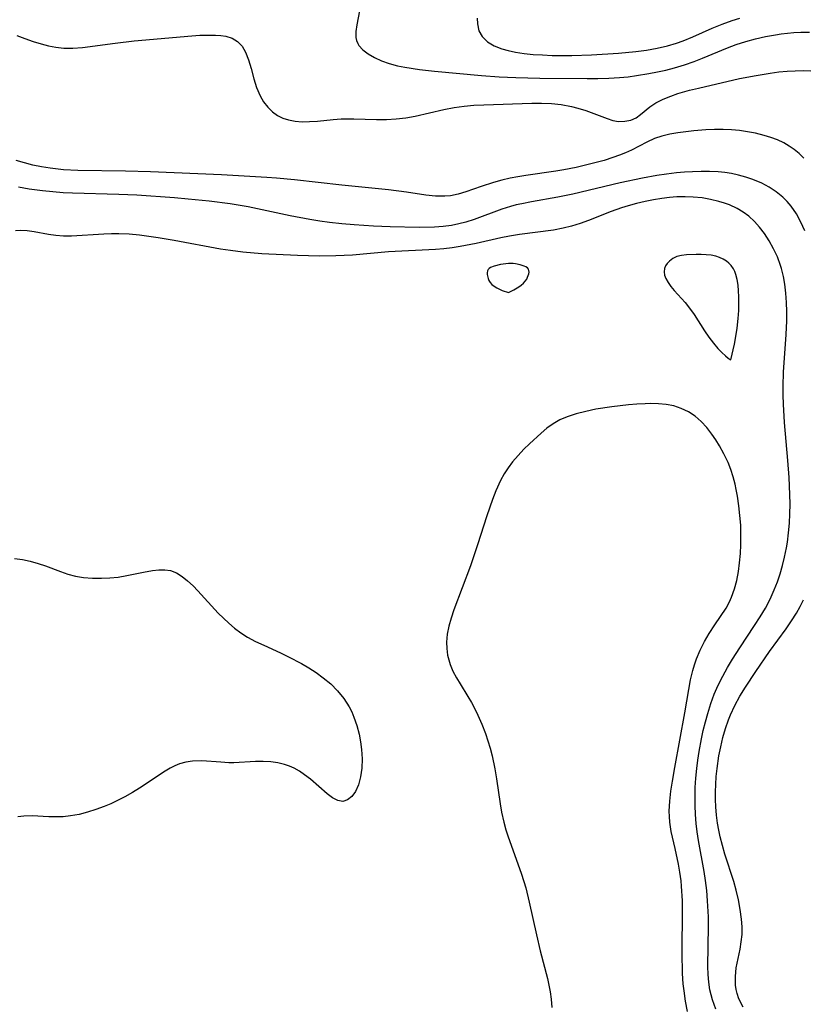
# Model space of a CAD drawing. Header units: inches. Extents: x 1073367 to 1082519, y 1569854 to 1574957.
# Tile 514 of 565: x 1080941 to 1081082, y 1573101 to 1573278. Entities that reach past the tile are written whole.
import ezdxf

# ---------------------------------------------------------------- set-up
doc = ezdxf.new("R2010")
doc.units = ezdxf.units.IN
doc.header["$MEASUREMENT"] = 0
doc.layers.add('CGG_CurvaNivelLidar_v1', color=7, linetype='Continuous', lineweight=30, true_color=0x008008)

msp = doc.modelspace()

# ---------------------------------------------------------------- linework, layer by layer
at = {"layer": 'CGG_CurvaNivelLidar_v1'}
for points in [[(1081001.7044, 1573279.7125, 72), (1081001.2323, 1573277.1615, 72), (1081001.0589, 1573275.9877, 72), (1081001.0573, 1573274.9063, 72), (1081001.1665, 1573274.3668, 72), (1081001.3963, 1573273.8214, 72), (1081001.6174, 1573273.4694, 72), (1081002.35, 1573272.6656, 72), (1081003.3042, 1573271.943, 72), (1081004.4325, 1573271.2969, 72), (1081005.6978, 1573270.7275, 72), (1081007.083, 1573270.235, 72), (1081008.5546, 1573269.8279, 72), (1081009.8419, 1573269.5536, 72), (1081012.5175, 1573269.1334, 72), (1081015.2168, 1573268.8214, 72), (1081023.6305, 1573268.0675, 72), (1081026.8079, 1573267.8365, 72), (1081029.7985, 1573267.6916, 72), (1081034.1666, 1573267.605, 72), (1081042.6618, 1573267.536, 72), (1081044.5638, 1573267.5418, 72), (1081046.5181, 1573267.5914, 72), (1081048.4654, 1573267.706, 72), (1081049.9917, 1573267.853, 72), (1081051.5117, 1573268.0469, 72), (1081053.7115, 1573268.4029, 72), (1081055.267, 1573268.7035, 72), (1081056.8121, 1573269.0455, 72), (1081058.3435, 1573269.4362, 72), (1081060.1237, 1573269.9686, 72), (1081061.8759, 1573270.5816, 72), (1081063.3782, 1573271.1787, 72), (1081067.8475, 1573273.0604, 72), (1081069.4539, 1573273.6523, 72), (1081071.1833, 1573274.199, 72), (1081072.9357, 1573274.6715, 72), (1081074.7055, 1573275.0731, 72), (1081076.4881, 1573275.4016, 72), (1081077.5327, 1573275.5566, 72), (1081079.8276, 1573275.7881, 72), (1081081.0755, 1573275.8499, 72), (1081082.6359, 1573275.8653, 72)], [(1081022.867, 1573278.3573, 72.5), (1081022.9066, 1573277.3309, 72.5), (1081023.1919, 1573276.1211, 72.5), (1081023.7737, 1573275.0443, 72.5), (1081024.7027, 1573274.1437, 72.5), (1081025.9099, 1573273.4247, 72.5), (1081027.3245, 1573272.8636, 72.5), (1081028.4417, 1573272.5485, 72.5), (1081029.7414, 1573272.2773, 72.5), (1081031.3248, 1573272.0395, 72.5), (1081032.9639, 1573271.8677, 72.5), (1081034.6416, 1573271.7496, 72.5), (1081036.345, 1573271.6774, 72.5), (1081038.1024, 1573271.6457, 72.5), (1081039.9072, 1573271.6515, 72.5), (1081043.4322, 1573271.7639, 72.5), (1081048.2695, 1573272.0738, 72.5), (1081051.4012, 1573272.3788, 72.5), (1081053.3264, 1573272.6273, 72.5), (1081055.2246, 1573272.9469, 72.5), (1081057.0873, 1573273.3671, 72.5), (1081058.7289, 1573273.86, 72.5), (1081059.8821, 1573274.2854, 72.5), (1081061.6307, 1573275.0274, 72.5), (1081065.1113, 1573276.5924, 72.5), (1081066.8905, 1573277.3008, 72.5), (1081068.7046, 1573277.9311, 72.5), (1081070.0685, 1573278.3456, 72.5)], [(1080940.1249, 1573275.2372, 71.5), (1080941.5748, 1573274.6877, 71.5), (1080943.0308, 1573274.1903, 71.5), (1080944.4897, 1573273.7504, 71.5), (1080945.798, 1573273.4154, 71.5), (1080947.1123, 1573273.1587, 71.5), (1080948.5819, 1573272.9948, 71.5), (1080950.1909, 1573272.9733, 71.5), (1080951.927, 1573273.1033, 71.5), (1080957.8258, 1573273.8976, 71.5), (1080961.2091, 1573274.2759, 71.5), (1080971.5563, 1573275.2013, 71.5), (1080973.0493, 1573275.2911, 71.5), (1080974.4909, 1573275.3339, 71.5), (1080975.864, 1573275.3126, 71.5), (1080976.7983, 1573275.2434, 71.5), (1080977.68, 1573275.107, 71.5), (1080978.8218, 1573274.7569, 71.5), (1080979.803, 1573274.1841, 71.5), (1080980.607, 1573273.3407, 71.5), (1080981.2356, 1573272.283, 71.5), (1080981.7909, 1573270.8769, 71.5), (1080982.242, 1573269.3419, 71.5), (1080982.747, 1573267.4533, 71.5), (1080983.2306, 1573265.8802, 71.5), (1080983.8511, 1573264.3844, 71.5), (1080984.4767, 1573263.3117, 71.5), (1080985.2288, 1573262.3466, 71.5), (1080986.1029, 1573261.513, 71.5), (1080986.9827, 1573260.9003, 71.5), (1080987.9438, 1573260.4168, 71.5), (1080988.9726, 1573260.0678, 71.5), (1080990.1708, 1573259.8416, 71.5), (1080991.4211, 1573259.7537, 71.5), (1080992.7094, 1573259.7727, 71.5), (1080994.1462, 1573259.8803, 71.5), (1080997.0117, 1573260.1649, 71.5), (1080998.4317, 1573260.2603, 71.5), (1081000.6774, 1573260.2876, 71.5), (1081004.8052, 1573260.17, 71.5), (1081006.5693, 1573260.1723, 71.5), (1081008.3321, 1573260.2627, 71.5), (1081010.0357, 1573260.4604, 71.5), (1081011.7289, 1573260.756, 71.5), (1081016.8685, 1573261.9533, 71.5), (1081018.7168, 1573262.3152, 71.5), (1081020.5385, 1573262.5576, 71.5), (1081022.3016, 1573262.706, 71.5), (1081024.0758, 1573262.8004, 71.5), (1081032.6767, 1573263.0999, 71.5), (1081034.4676, 1573263.0962, 71.5), (1081036.2384, 1573263.0154, 71.5), (1081037.9782, 1573262.8385, 71.5), (1081039.8382, 1573262.5072, 71.5), (1081040.9906, 1573262.2151, 71.5), (1081042.4268, 1573261.7528, 71.5), (1081046.2216, 1573260.3195, 71.5), (1081047.2809, 1573260.002, 71.5), (1081048.3071, 1573259.8201, 71.5), (1081049.4332, 1573259.8281, 71.5), (1081050.4877, 1573260.0522, 71.5), (1081051.4354, 1573260.4713, 71.5), (1081052.2628, 1573261.0608, 71.5), (1081053.9122, 1573262.4512, 71.5), (1081055.0182, 1573263.1573, 71.5), (1081056.2913, 1573263.7955, 71.5), (1081057.6949, 1573264.3688, 71.5), (1081058.9452, 1573264.7999, 71.5), (1081061.0279, 1573265.4087, 71.5), (1081062.6403, 1573265.8087, 71.5), (1081070.0517, 1573267.5096, 71.5), (1081073.0155, 1573268.0852, 71.5), (1081075.5551, 1573268.4968, 71.5), (1081077.0777, 1573268.6989, 71.5), (1081078.598, 1573268.8478, 71.5), (1081080.0267, 1573268.925, 71.5), (1081081.447, 1573268.9381, 71.5), (1081082.8536, 1573268.8848, 71.5)], [(1081081.5893, 1573253.2122, 71.5), (1081080.7607, 1573254.0142, 71.5), (1081079.8788, 1573254.7473, 71.5), (1081078.9548, 1573255.385, 71.5), (1081077.9757, 1573255.944, 71.5), (1081076.8476, 1573256.4708, 71.5), (1081075.673, 1573256.9191, 71.5), (1081074.4617, 1573257.2998, 71.5), (1081072.8867, 1573257.695, 71.5), (1081071.4771, 1573257.9621, 71.5), (1081070.0481, 1573258.1587, 71.5), (1081068.6064, 1573258.2861, 71.5), (1081067.0692, 1573258.3464, 71.5), (1081065.5311, 1573258.3403, 71.5), (1081063.9987, 1573258.2778, 71.5), (1081061.8281, 1573258.1072, 71.5), (1081058.9652, 1573257.751, 71.5), (1081057.4962, 1573257.4968, 71.5), (1081056.0795, 1573257.1672, 71.5), (1081054.7289, 1573256.725, 71.5), (1081053.3471, 1573256.0963, 71.5), (1081050.6238, 1573254.6628, 71.5), (1081049.5568, 1573254.1766, 71.5), (1081048.4489, 1573253.7313, 71.5), (1081047.2839, 1573253.3131, 71.5), (1081045.6761, 1573252.8027, 71.5), (1081044.0282, 1573252.3422, 71.5), (1081042.3505, 1573251.9244, 71.5), (1081040.6512, 1573251.5447, 71.5), (1081038.4301, 1573251.1119, 71.5), (1081037.0174, 1573250.8797, 71.5), (1081031.6266, 1573250.0989, 71.5), (1081030.1935, 1573249.8586, 71.5), (1081028.7774, 1573249.5798, 71.5), (1081027.2896, 1573249.2276, 71.5), (1081025.8306, 1573248.8264, 71.5), (1081023.604, 1573248.1214, 71.5), (1081020.8447, 1573247.1394, 71.5), (1081019.4837, 1573246.7256, 71.5), (1081018.1085, 1573246.445, 71.5), (1081017.0411, 1573246.3538, 71.5), (1081015.3626, 1573246.393, 71.5), (1081013.6468, 1573246.579, 71.5), (1081010.1514, 1573247.1033, 71.5), (1081006.9243, 1573247.5305, 71.5), (1080998.5558, 1573248.3617, 71.5), (1080990.0189, 1573249.3049, 71.5), (1080986.7749, 1573249.6129, 71.5), (1080985.0356, 1573249.7464, 71.5), (1080976.9156, 1573250.198, 71.5), (1080964.1467, 1573250.7364, 71.5), (1080959.6759, 1573250.8681, 71.5), (1080951.0723, 1573250.9818, 71.5), (1080948.4836, 1573251.1282, 71.5), (1080946.1064, 1573251.3929, 71.5), (1080944.5509, 1573251.6444, 71.5), (1080943.0142, 1573251.9581, 71.5), (1080941.5007, 1573252.3379, 71.5), (1080940.0166, 1573252.7918, 71.5)], [(1081081.8009, 1573240.1223, 72), (1081081.0854, 1573241.7088, 72), (1081080.2579, 1573243.2123, 72), (1081079.3134, 1573244.5798, 72), (1081078.5932, 1573245.4274, 72), (1081077.8064, 1573246.2099, 72), (1081076.6442, 1573247.1599, 72), (1081075.3851, 1573247.9909, 72), (1081074.0445, 1573248.7047, 72), (1081072.4008, 1573249.3889, 72), (1081071.1534, 1573249.8041, 72), (1081069.8761, 1573250.1501, 72), (1081068.5734, 1573250.423, 72), (1081067.3957, 1573250.6011, 72), (1081066.2043, 1573250.7218, 72), (1081064.6663, 1573250.8009, 72), (1081063.117, 1573250.8113, 72), (1081061.5605, 1573250.7673, 72), (1081060.1285, 1573250.6867, 72), (1081058.6961, 1573250.5646, 72), (1081056.9365, 1573250.3525, 72), (1081055.1804, 1573250.0847, 72), (1081052.5813, 1573249.6115, 72), (1081048.5979, 1573248.7546, 72), (1081040.0586, 1573246.7021, 72), (1081037.3723, 1573246.1663, 72), (1081032.6675, 1573245.3671, 72), (1081030.875, 1573245.0181, 72), (1081029.8597, 1573244.788, 72), (1081028.8556, 1573244.5276, 72), (1081027.3168, 1573244.0507, 72), (1081022.3446, 1573242.2007, 72), (1081020.8396, 1573241.7174, 72), (1081019.5652, 1573241.3822, 72), (1081018.2731, 1573241.1198, 72), (1081016.7348, 1573240.9111, 72), (1081015.1786, 1573240.7937, 72), (1081012.421, 1573240.7463, 72), (1081007.2363, 1573240.8727, 72), (1081004.2338, 1573240.9934, 72), (1081000.7435, 1573241.2009, 72), (1080998.5472, 1573241.374, 72), (1080996.3547, 1573241.6171, 72), (1080994.5787, 1573241.871, 72), (1080992.8075, 1573242.1655, 72), (1080989.2778, 1573242.8401, 72), (1080981.6876, 1573244.4341, 72), (1080978.451, 1573244.9795, 72), (1080974.6912, 1573245.4607, 72), (1080970.9162, 1573245.8457, 72), (1080968.4901, 1573246.0551, 72), (1080961.7146, 1573246.5456, 72), (1080958.457, 1573246.6969, 72), (1080950.1322, 1573246.9094, 72), (1080948.4518, 1573246.9926, 72), (1080946.5975, 1573247.1301, 72), (1080944.7504, 1573247.3161, 72), (1080942.3527, 1573247.6375, 72), (1080940.4494, 1573247.976, 72)], [(1081065.8037, 1573100.204, 72.5), (1081065.1533, 1573101.9076, 72.5), (1081064.7006, 1573103.6756, 72.5), (1081064.4893, 1573105.0668, 72.5), (1081064.375, 1573106.482, 72.5), (1081064.3348, 1573107.9152, 72.5), (1081064.4686, 1573115.1295, 72.5), (1081064.4424, 1573116.8193, 72.5), (1081064.299, 1573119.698, 72.5), (1081064.1452, 1573121.5262, 72.5), (1081063.9307, 1573123.3465, 72.5), (1081063.68, 1573124.9621, 72.5), (1081062.6586, 1573130.5592, 72.5), (1081062.4216, 1573132.0759, 72.5), (1081062.2344, 1573133.5974, 72.5), (1081062.1073, 1573135.208, 72.5), (1081062.0464, 1573136.824, 72.5), (1081062.043, 1573138.4341, 72.5), (1081062.0898, 1573140.0456, 72.5), (1081062.1924, 1573141.7708, 72.5), (1081062.3509, 1573143.4928, 72.5), (1081062.5406, 1573145.0127, 72.5), (1081062.7722, 1573146.5273, 72.5), (1081063.1904, 1573148.7945, 72.5), (1081063.5238, 1573150.3401, 72.5), (1081063.8965, 1573151.8744, 72.5), (1081064.3131, 1573153.3943, 72.5), (1081064.8656, 1573155.1475, 72.5), (1081065.5054, 1573156.8675, 72.5), (1081066.2179, 1573158.4862, 72.5), (1081067.0115, 1573160.0714, 72.5), (1081067.8699, 1573161.6279, 72.5), (1081068.7814, 1573163.1588, 72.5), (1081070.0664, 1573165.1745, 72.5), (1081072.7428, 1573169.2007, 72.5), (1081073.7414, 1573170.7516, 72.5), (1081074.685, 1573172.3241, 72.5), (1081075.5396, 1573173.935, 72.5), (1081076.283, 1573175.6047, 72.5), (1081076.8329, 1573177.0323, 72.5), (1081077.3261, 1573178.4839, 72.5), (1081077.763, 1573179.956, 72.5), (1081078.1408, 1573181.4466, 72.5), (1081078.4927, 1573183.1661, 72.5), (1081078.6551, 1573184.1651, 72.5), (1081078.8635, 1573185.8635, 72.5), (1081079.0027, 1573187.5741, 72.5), (1081079.0853, 1573189.2933, 72.5), (1081079.1193, 1573191.0181, 72.5), (1081079.1091, 1573192.7463, 72.5), (1081078.9798, 1573195.7818, 72.5), (1081078.7362, 1573198.8503, 72.5), (1081078.1124, 1573205.6984, 72.5), (1081077.9162, 1573208.9543, 72.5), (1081077.8645, 1573210.5834, 72.5), (1081077.8543, 1573212.2129, 72.5), (1081077.9387, 1573214.7623, 72.5), (1081078.4395, 1573221.4933, 72.5), (1081078.5427, 1573223.9512, 72.5), (1081078.545, 1573225.612, 72.5), (1081078.4879, 1573227.2654, 72.5), (1081078.3651, 1573228.9066, 72.5), (1081078.1657, 1573230.5289, 72.5), (1081077.9113, 1573231.9497, 72.5), (1081077.5698, 1573233.3417, 72.5), (1081077.3945, 1573233.9215, 72.5), (1081076.8348, 1573235.4471, 72.5), (1081076.1608, 1573236.9197, 72.5), (1081075.3838, 1573238.3324, 72.5), (1081074.5074, 1573239.6737, 72.5), (1081073.6502, 1573240.7853, 72.5), (1081072.7132, 1573241.816, 72.5), (1081071.6923, 1573242.7494, 72.5), (1081070.6815, 1573243.5025, 72.5), (1081069.6019, 1573244.1545, 72.5), (1081068.2555, 1573244.7867, 72.5), (1081067.3083, 1573245.135, 72.5), (1081066.3351, 1573245.4295, 72.5), (1081064.8302, 1573245.7864, 72.5), (1081063.2905, 1573246.0454, 72.5), (1081061.726, 1573246.2063, 72.5), (1081060.2379, 1573246.2642, 72.5), (1081058.7417, 1573246.2317, 72.5), (1081057.4194, 1573246.1287, 72.5), (1081056.098, 1573245.9647, 72.5), (1081054.571, 1573245.7104, 72.5), (1081053.0509, 1573245.3974, 72.5), (1081051.5405, 1573245.0336, 72.5), (1081050.0428, 1573244.6234, 72.5), (1081048.8233, 1573244.2524, 72.5), (1081046.9565, 1573243.6151, 72.5), (1081042.8692, 1573242.0027, 72.5), (1081041.3674, 1573241.4457, 72.5), (1081039.8551, 1573240.9721, 72.5), (1081038.3208, 1573240.5902, 72.5), (1081036.5922, 1573240.2728, 72.5), (1081030.4569, 1573239.4822, 72.5), (1081028.7034, 1573239.207, 72.5), (1081027.1198, 1573238.8882, 72.5), (1081022.6788, 1573237.8727, 72.5), (1081019.8344, 1573237.3151, 72.5), (1081018.4001, 1573237.0953, 72.5), (1081016.8863, 1573236.9214, 72.5), (1081015.364, 1573236.7926, 72.5), (1081006.9622, 1573236.3384, 72.5), (1081000.4821, 1573235.7947, 72.5), (1080997.4753, 1573235.6463, 72.5), (1080994.5099, 1573235.6138, 72.5), (1080990.5812, 1573235.6919, 72.5), (1080984.1399, 1573236.031, 72.5), (1080980.7785, 1573236.2931, 72.5), (1080978.5043, 1573236.578, 72.5), (1080976.72, 1573236.8565, 72.5), (1080968.4342, 1573238.3814, 72.5), (1080965.5389, 1573238.8673, 72.5), (1080962.1461, 1573239.3523, 72.5), (1080960.3077, 1573239.5332, 72.5), (1080958.4778, 1573239.6194, 72.5), (1080957.1202, 1573239.6112, 72.5), (1080955.7713, 1573239.5559, 72.5), (1080949.9373, 1573239.1721, 72.5), (1080948.5307, 1573239.1802, 72.5), (1080947.1579, 1573239.3008, 72.5), (1080945.8039, 1573239.5014, 72.5), (1080943.2095, 1573239.9506, 72.5), (1080941.9738, 1573240.1156, 72.5), (1080940.7681, 1573240.1896, 72.5), (1080939.8874, 1573240.158, 72.5)], [(1081060.6556, 1573099.7857, 73), (1081060.3062, 1573101.6806, 73), (1081060.0556, 1573103.4997, 73), (1081059.9325, 1573104.7864, 73), (1081059.8144, 1573106.6325, 73), (1081059.7186, 1573110.3574, 73), (1081059.7926, 1573118.0814, 73), (1081059.7728, 1573119.7127, 73), (1081059.6326, 1573122.324, 73), (1081059.5322, 1573123.3082, 73), (1081059.3187, 1573124.8409, 73), (1081059.0678, 1573126.2801, 73), (1081058.4756, 1573129.1022, 73), (1081057.7688, 1573132.1819, 73), (1081057.5114, 1573133.8375, 73), (1081057.4367, 1573134.8272, 73), (1081057.4177, 1573135.8265, 73), (1081057.5005, 1573137.5974, 73), (1081057.6943, 1573139.3873, 73), (1081057.9609, 1573141.1934, 73), (1081058.3771, 1573143.6373, 73), (1081060.1812, 1573153.5212, 73), (1081060.9156, 1573157.7093, 73), (1081061.247, 1573159.4156, 73), (1081061.6512, 1573161.0928, 73), (1081061.9681, 1573162.1503, 73), (1081062.3305, 1573163.1903, 73), (1081062.9792, 1573164.7724, 73), (1081063.7245, 1573166.3022, 73), (1081064.5643, 1573167.7702, 73), (1081065.5795, 1573169.304, 73), (1081066.6242, 1573170.8074, 73), (1081067.612, 1573172.3379, 73), (1081068.211, 1573173.4279, 73), (1081068.6154, 1573174.2959, 73), (1081069.1543, 1573175.7679, 73), (1081069.5571, 1573177.296, 73), (1081069.8517, 1573178.8697, 73), (1081070.0613, 1573180.4779, 73), (1081070.2033, 1573182.1117, 73), (1081070.2836, 1573183.6978, 73), (1081070.2996, 1573185.4937, 73), (1081070.2423, 1573187.2346, 73), (1081070.1196, 1573188.9772, 73), (1081069.9326, 1573190.7153, 73), (1081069.6766, 1573192.4415, 73), (1081069.4551, 1573193.6155, 73), (1081069.2404, 1573194.5712, 73), (1081068.8827, 1573195.9051, 73), (1081068.4592, 1573197.2124, 73), (1081067.9643, 1573198.4859, 73), (1081067.2342, 1573200.0329, 73), (1081066.4066, 1573201.5167, 73), (1081065.7521, 1573202.5617, 73), (1081065.0613, 1573203.5675, 73), (1081064.1426, 1573204.7626, 73), (1081063.1517, 1573205.8572, 73), (1081062.0659, 1573206.8164, 73), (1081060.8696, 1573207.6054, 73), (1081059.5742, 1573208.2235, 73), (1081058.1981, 1573208.6679, 73), (1081056.8582, 1573208.923, 73), (1081055.4741, 1573209.052, 73), (1081054.0571, 1573209.084, 73), (1081053.0595, 1573209.0613, 73), (1081051.5636, 1573208.9722, 73), (1081050.0569, 1573208.8352, 73), (1081047.0964, 1573208.4924, 73), (1081044.2312, 1573208.0562, 73), (1081042.3923, 1573207.6759, 73), (1081040.691, 1573207.2496, 73), (1081039.0596, 1573206.7239, 73), (1081037.7458, 1573206.1591, 73), (1081036.5225, 1573205.4667, 73), (1081035.419, 1573204.6578, 73), (1081034.3657, 1573203.7587, 73), (1081032.3057, 1573201.8598, 73), (1081031.2881, 1573200.8644, 73), (1081030.2212, 1573199.7587, 73), (1081029.2156, 1573198.5912, 73), (1081028.4415, 1573197.5416, 73), (1081027.7347, 1573196.4329, 73), (1081027.0938, 1573195.2724, 73), (1081026.2386, 1573193.4249, 73), (1081025.6095, 1573191.833, 73), (1081024.6079, 1573188.9363, 73), (1081022.9376, 1573183.697, 73), (1081021.6544, 1573179.9086, 73), (1081018.6618, 1573171.9867, 73), (1081018.1818, 1573170.5387, 73), (1081017.7893, 1573169.092, 73), (1081017.5108, 1573167.6491, 73), (1081017.3796, 1573166.2128, 73), (1081017.4065, 1573165.0411, 73), (1081017.5616, 1573163.8837, 73), (1081018.0247, 1573162.2111, 73), (1081018.5276, 1573160.9971, 73), (1081019.1351, 1573159.8116, 73), (1081019.7909, 1573158.6955, 73), (1081021.1845, 1573156.4583, 73), (1081021.8269, 1573155.3625, 73), (1081022.4371, 1573154.2378, 73), (1081023.0072, 1573153.0844, 73), (1081023.7196, 1573151.4429, 73), (1081024.3525, 1573149.7592, 73), (1081024.7913, 1573148.4429, 73), (1081025.1897, 1573147.1113, 73), (1081025.5462, 1573145.7669, 73), (1081026.0505, 1573143.447, 73), (1081026.3486, 1573141.6508, 73), (1081027.0019, 1573137.1341, 73), (1081027.2587, 1573135.6449, 73), (1081027.6512, 1573133.8476, 73), (1081028.0492, 1573132.4471, 73), (1081028.3919, 1573131.3942, 73), (1081030.863, 1573124.4778, 73), (1081031.6038, 1573122.0239, 73), (1081032.248, 1573119.4593, 73), (1081033.5582, 1573113.5802, 73), (1081034.2278, 1573110.7195, 73), (1081035.5047, 1573105.7578, 73), (1081035.7689, 1573104.5436, 73), (1081035.9848, 1573103.321, 73), (1081036.1495, 1573102.034, 73), (1081036.2675, 1573100.5419, 73)], [(1080939.6823, 1573181.2455, 72.5), (1080941.1227, 1573181.0284, 72.5), (1080942.5434, 1573180.731, 72.5), (1080943.9365, 1573180.3596, 72.5), (1080945.2927, 1573179.9169, 72.5), (1080947.9584, 1573178.885, 72.5), (1080949.3035, 1573178.4251, 72.5), (1080950.6905, 1573178.08, 72.5), (1080952.1175, 1573177.8487, 72.5), (1080953.7171, 1573177.713, 72.5), (1080955.3336, 1573177.6861, 72.5), (1080956.8544, 1573177.751, 72.5), (1080958.3633, 1573177.9054, 72.5), (1080959.9151, 1573178.1603, 72.5), (1080962.9095, 1573178.7899, 72.5), (1080964.5046, 1573179.091, 72.5), (1080965.6332, 1573179.2203, 72.5), (1080966.7187, 1573179.2242, 72.5), (1080967.7536, 1573179.0556, 72.5), (1080968.823, 1573178.6339, 72.5), (1080969.8415, 1573178.0021, 72.5), (1080970.8272, 1573177.2111, 72.5), (1080971.7967, 1573176.3043, 72.5), (1080972.646, 1573175.4405, 72.5), (1080976.3441, 1573171.4274, 72.5), (1080977.28, 1573170.4889, 72.5), (1080978.2557, 1573169.5864, 72.5), (1080979.2758, 1573168.7317, 72.5), (1080980.4119, 1573167.8896, 72.5), (1080981.6029, 1573167.1229, 72.5), (1080983.027, 1573166.3415, 72.5), (1080984.5003, 1573165.6305, 72.5), (1080987.5124, 1573164.2721, 72.5), (1080988.9837, 1573163.5717, 72.5), (1080991.2667, 1573162.3722, 72.5), (1080992.6267, 1573161.5739, 72.5), (1080993.9445, 1573160.723, 72.5), (1080995.2071, 1573159.8125, 72.5), (1080996.5564, 1573158.6901, 72.5), (1080997.7819, 1573157.4593, 72.5), (1080998.8883, 1573156.0591, 72.5), (1080999.84, 1573154.5515, 72.5), (1081000.3137, 1573153.6569, 72.5), (1081000.7322, 1573152.7361, 72.5), (1081001.2709, 1573151.2263, 72.5), (1081001.6736, 1573149.6726, 72.5), (1081001.9286, 1573148.2916, 72.5), (1081002.0978, 1573146.909, 72.5), (1081002.189, 1573145.203, 72.5), (1081002.137, 1573143.5518, 72.5), (1081001.9181, 1573141.9614, 72.5), (1081001.5211, 1573140.5215, 72.5), (1081000.9894, 1573139.3762, 72.5), (1081000.3285, 1573138.4589, 72.5), (1080999.5691, 1573137.8282, 72.5), (1080998.7336, 1573137.5616, 72.5), (1080997.8377, 1573137.7173, 72.5), (1080996.891, 1573138.2136, 72.5), (1080995.8978, 1573138.948, 72.5), (1080992.888, 1573141.5426, 72.5), (1080991.8339, 1573142.3714, 72.5), (1080990.9284, 1573142.995, 72.5), (1080989.9762, 1573143.5389, 72.5), (1080989.1157, 1573143.9236, 72.5), (1080988.2209, 1573144.2317, 72.5), (1080987.0295, 1573144.5203, 72.5), (1080985.8081, 1573144.6905, 72.5), (1080984.4133, 1573144.7507, 72.5), (1080983.0036, 1573144.7159, 72.5), (1080979.1174, 1573144.5251, 72.5), (1080978.2552, 1573144.529, 72.5), (1080976.7726, 1573144.5971, 72.5), (1080973.3723, 1573144.8351, 72.5), (1080971.7232, 1573144.8067, 72.5), (1080970.5214, 1573144.6381, 72.5), (1080969.3572, 1573144.3171, 72.5), (1080968.5005, 1573143.9623, 72.5), (1080967.664, 1573143.5283, 72.5), (1080966.7656, 1573142.9909, 72.5), (1080962.181, 1573139.9436, 72.5), (1080960.8884, 1573139.1539, 72.5), (1080959.5605, 1573138.4056, 72.5), (1080958.2019, 1573137.7057, 72.5), (1080957.0213, 1573137.1529, 72.5), (1080955.8238, 1573136.6451, 72.5), (1080954.3284, 1573136.0873, 72.5), (1080952.8181, 1573135.6118, 72.5), (1080951.299, 1573135.2296, 72.5), (1080949.777, 1573134.9562, 72.5), (1080948.4613, 1573134.8227, 72.5), (1080947.4543, 1573134.7903, 72.5), (1080945.8972, 1573134.8257, 72.5), (1080942.8534, 1573134.9624, 72.5), (1080941.3887, 1573134.9301, 72.5), (1080940.2815, 1573134.7973, 72.5)], [(1081070.6827, 1573100.554, 72), (1081069.9412, 1573102.0867, 72), (1081069.6125, 1573103.0473, 72), (1081069.4475, 1573103.745, 72), (1081069.3306, 1573104.5603, 72), (1081069.2973, 1573106.0955, 72), (1081069.4551, 1573107.644, 72), (1081070.1289, 1573111.0054, 72), (1081070.3501, 1573112.302, 72), (1081070.4818, 1573113.6175, 72), (1081070.493, 1573115.0001, 72), (1081070.3974, 1573116.4002, 72), (1081070.1751, 1573118.1267, 72), (1081069.8559, 1573119.8632, 72), (1081069.45, 1573121.5977, 72), (1081069.0011, 1573123.1992, 72), (1081067.4201, 1573128.0818, 72), (1081066.9612, 1573129.6425, 72), (1081066.5536, 1573131.2206, 72), (1081066.2915, 1573132.4298, 72), (1081066.0788, 1573133.649, 72), (1081065.8973, 1573135.1117, 72), (1081065.7852, 1573136.5846, 72), (1081065.7353, 1573137.9303, 72), (1081065.7307, 1573139.2794, 72), (1081065.7694, 1573140.6295, 72), (1081065.857, 1573142.0467, 72), (1081065.9944, 1573143.4599, 72), (1081066.3259, 1573145.7341, 72), (1081066.6515, 1573147.3995, 72), (1081067.0439, 1573149.0466, 72), (1081067.5074, 1573150.6699, 72), (1081068.0515, 1573152.2623, 72), (1081068.3954, 1573153.1339, 72), (1081069.1668, 1573154.7996, 72), (1081070.0939, 1573156.4736, 72), (1081071.1064, 1573158.1095, 72), (1081072.9613, 1573160.9338, 72), (1081075.4275, 1573164.5235, 72), (1081078.3993, 1573168.6222, 72), (1081079.3651, 1573170.0088, 72), (1081080.2694, 1573171.427, 72), (1081080.9338, 1573172.6094, 72), (1081081.5398, 1573173.8241, 72)]]:
    msp.add_polyline3d(points, dxfattribs=at)
for points in [[(1081068.5, 1573216.9442, 73), (1081069.1106, 1573219.7868, 73), (1081069.3557, 1573221.1331, 73), (1081069.5831, 1573222.6286, 73), (1081069.7808, 1573224.3796, 73), (1081069.8885, 1573225.8022, 73), (1081069.9415, 1573227.1304, 73), (1081069.9354, 1573228.3, 73), (1081069.8774, 1573229.3543, 73), (1081069.7719, 1573230.3819, 73), (1081069.6048, 1573231.3715, 73), (1081069.3564, 1573232.3076, 73), (1081069.1633, 1573232.8228, 73), (1081068.9274, 1573233.3077, 73), (1081068.5104, 1573233.9336, 73), (1081068.1378, 1573234.3461, 73), (1081067.7147, 1573234.706, 73), (1081067.1202, 1573235.0754, 73), (1081066.4655, 1573235.3637, 73), (1081065.7653, 1573235.5785, 73), (1081064.911, 1573235.744, 73), (1081064.0285, 1573235.839, 73), (1081063.1329, 1573235.8815, 73), (1081062.2384, 1573235.8848, 73), (1081060.5101, 1573235.8065, 73), (1081059.6031, 1573235.7093, 73), (1081058.774, 1573235.5124, 73), (1081058.0565, 1573235.1699, 73), (1081057.4385, 1573234.7085, 73), (1081057.0371, 1573234.2942, 73), (1081056.7257, 1573233.8376, 73), (1081056.5326, 1573233.3391, 73), (1081056.4822, 1573232.7779, 73), (1081056.5724, 1573232.1874, 73), (1081056.7855, 1573231.584, 73), (1081057.1822, 1573230.8599, 73), (1081057.6959, 1573230.1389, 73), (1081058.2913, 1573229.4195, 73), (1081060.2393, 1573227.2633, 73), (1081060.8703, 1573226.4974, 73), (1081061.8646, 1573225.0748, 73), (1081063.7305, 1573222.1919, 73), (1081064.5242, 1573221.0434, 73), (1081065.34, 1573219.9572, 73), (1081066.1569, 1573218.9884, 73), (1081066.8599, 1573218.2598, 73), (1081067.4929, 1573217.6765, 73), (1081068.0084, 1573217.2521, 73), (1081068.3592, 1573217.0014, 73)], [(1081028.5, 1573229.0365, 73), (1081029.4546, 1573229.5164, 73), (1081030.3483, 1573230.0583, 73), (1081030.7952, 1573230.3829, 73), (1081031.2019, 1573230.7359, 73), (1081031.5286, 1573231.0936, 73), (1081031.7805, 1573231.4502, 73), (1081031.9515, 1573231.7843, 73), (1081032.1605, 1573232.4265, 73), (1081032.2007, 1573232.7295, 73), (1081032.1847, 1573233.0094, 73), (1081032.0972, 1573233.2566, 73), (1081031.9103, 1573233.478, 73), (1081031.6468, 1573233.6607, 73), (1081031.3287, 1573233.8141, 73), (1081030.5891, 1573234.0546, 73), (1081029.7743, 1573234.218, 73), (1081029.3531, 1573234.2663, 73), (1081028.5272, 1573234.2761, 73), (1081027.0642, 1573234.0656, 73), (1081025.9385, 1573233.8006, 73), (1081025.2959, 1573233.5519, 73), (1081025.0371, 1573233.389, 73), (1081024.8415, 1573233.1877, 73), (1081024.7194, 1573232.924, 73), (1081024.6715, 1573232.6185, 73), (1081024.6815, 1573232.2844, 73), (1081024.8348, 1573231.5753, 73), (1081024.9699, 1573231.2205, 73), (1081025.1834, 1573230.8597, 73), (1081025.4982, 1573230.5051, 73), (1081025.9162, 1573230.174, 73), (1081026.3969, 1573229.8821, 73), (1081027.3947, 1573229.4198, 73)]]:
    msp.add_polyline3d(points, close=True, dxfattribs=at)

doc.saveas('drawing.dxf')
